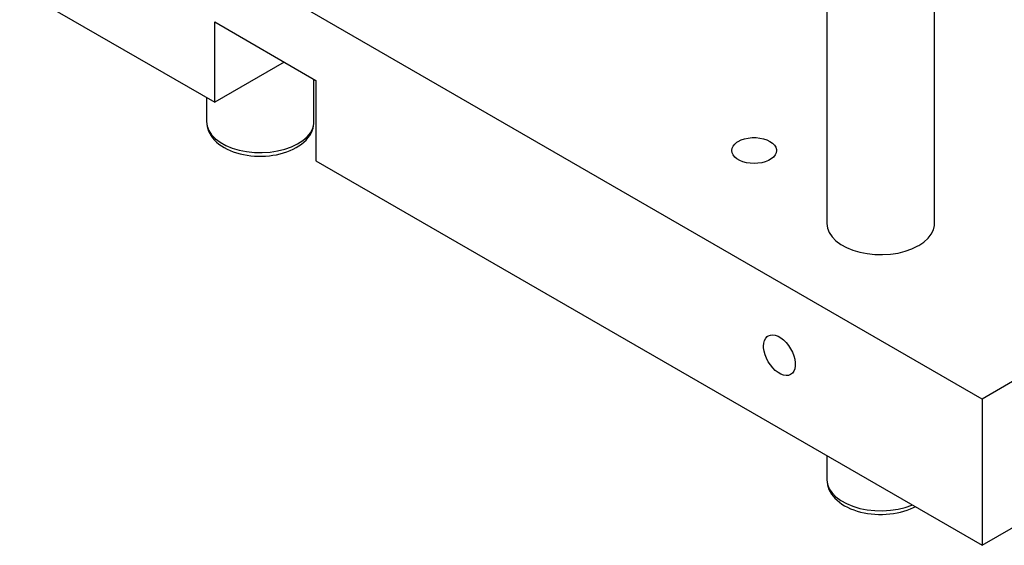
# Model space of a CAD drawing. Header units: inches. Extents: x 3 to 289, y 4 to 291.
# Tile 520 of 634: x 123.98 to 130.85, y 262.57 to 266.24. Entities that reach past the tile are written whole.
import ezdxf

# ---------------------------------------------------------------- set-up
doc = ezdxf.new("R2010")
doc.units = ezdxf.units.IN
doc.header["$LTSCALE"] = 0.5
doc.header["$MEASUREMENT"] = 0
doc.layers.add('DIE', color=7, linetype='Continuous')

msp = doc.modelspace()

# ---------------------------------------------------------------- linework, layer by layer
at = {"layer": 'DIE', "color": 190, "linetype": 'Continuous'}
for p, q in [((138.4753, 268.0799), (130.6971, 263.5892)), ((130.6971, 263.5892), (123.9796, 267.4675)), ((130.6971, 262.5686), (138.4753, 267.0592)), ((123.9796, 266.4469), (125.3408, 265.661)), ((125.3408, 266.2219), (126.0479, 265.8137)), ((125.3408, 265.661), (125.3408, 266.2219)), ((125.8266, 265.9415), (125.3408, 265.661)), ((126.0479, 265.8137), (126.0479, 265.2528)), ((128.9708, 265.3693), (128.9864, 265.3822)), ((128.9864, 265.3822), (128.9956, 265.388)), ((128.9956, 265.388), (129.0165, 265.3981)), ((129.0165, 265.3981), (129.0401, 265.406)), ((129.0401, 265.406), (129.0657, 265.4114)), ((129.0657, 265.4114), (129.0925, 265.4141)), ((129.0925, 265.4141), (129.1197, 265.4141)), ((129.1197, 265.4141), (129.1466, 265.4114)), ((129.1466, 265.4114), (129.1722, 265.406)), ((129.1722, 265.406), (129.1957, 265.3981)), ((129.1957, 265.3981), (129.2166, 265.388)), ((129.2166, 265.388), (129.2341, 265.376)), ((129.2341, 265.376), (129.2477, 265.3623)), ((128.9499, 265.3242), (128.9522, 265.3399)), ((128.9522, 265.3086), (128.9499, 265.3242)), ((128.9522, 265.3399), (128.9593, 265.3551)), ((128.9593, 265.2934), (128.9522, 265.3086)), ((128.9593, 265.3551), (128.9708, 265.3693)), ((129.2477, 265.3623), (129.257, 265.3476)), ((129.26, 265.3086), (129.2529, 265.2934)), ((129.257, 265.3476), (129.2618, 265.3321)), ((129.2624, 265.3242), (129.26, 265.3086)), ((129.2618, 265.3321), (129.2624, 265.3242)), ((126.0479, 265.2528), (130.6971, 262.5686)), ((128.9708, 265.2791), (128.9593, 265.2934)), ((128.9864, 265.2662), (128.9708, 265.2791)), ((129.0057, 265.2551), (128.9864, 265.2662)), ((129.028, 265.2461), (129.0057, 265.2551)), ((129.0527, 265.2395), (129.028, 265.2461)), ((129.079, 265.2354), (129.0527, 265.2395)), ((129.1596, 265.2395), (129.1333, 265.2354)), ((129.1842, 265.2461), (129.1596, 265.2395)), ((129.2066, 265.2551), (129.1842, 265.2461)), ((129.2258, 265.2662), (129.2066, 265.2551)), ((129.2414, 265.2791), (129.2258, 265.2662)), ((129.2529, 265.2934), (129.2414, 265.2791)), ((129.1061, 265.234), (129.079, 265.2354)), ((129.1333, 265.2354), (129.1061, 265.234)), ((129.615, 264.8139), (129.619, 264.7824)), ((129.619, 264.7824), (129.6309, 264.7516)), ((130.3426, 264.7403), (130.3575, 264.7707)), ((130.3575, 264.7707), (130.3644, 264.802)), ((130.3644, 264.802), (130.365, 264.8139)), ((129.6309, 264.7516), (129.6504, 264.722)), ((129.6504, 264.722), (129.6772, 264.6945)), ((129.6772, 264.6945), (129.7107, 264.6695)), ((130.2909, 264.6847), (130.3203, 264.7114)), ((130.3203, 264.7114), (130.3426, 264.7403)), ((129.7107, 264.6695), (129.7501, 264.6475)), ((129.7501, 264.6475), (129.7946, 264.6291)), ((129.7946, 264.6291), (129.8433, 264.6147)), ((130.111, 264.609), (130.1613, 264.6213)), ((130.1613, 264.6213), (130.2081, 264.6378)), ((130.2081, 264.6378), (130.2502, 264.658)), ((130.2502, 264.658), (130.2552, 264.6608)), ((130.2552, 264.6608), (130.2909, 264.6847)), ((129.8433, 264.6147), (129.8951, 264.6045)), ((129.8951, 264.6045), (129.9489, 264.5987)), ((129.9489, 264.5987), (130.0036, 264.5976)), ((130.0036, 264.5976), (130.058, 264.601)), ((130.058, 264.601), (130.111, 264.609)), ((129.1741, 263.9803), (129.1791, 263.9989)), ((129.1791, 263.9989), (129.1872, 264.0144)), ((129.1872, 264.0144), (129.1983, 264.0262)), ((129.1983, 264.0262), (129.2048, 264.0307)), ((129.2048, 264.0307), (129.2195, 264.0365)), ((129.2195, 264.0365), (129.2362, 264.0379)), ((129.2362, 264.0379), (129.2543, 264.0351)), ((129.2543, 264.0351), (129.2733, 264.028)), ((129.2733, 264.028), (129.2925, 264.0169)), ((129.2925, 264.0169), (129.3115, 264.0021)), ((129.3115, 264.0021), (129.3296, 263.984)), ((129.1724, 263.9591), (129.1741, 263.9803)), ((129.1728, 263.9478), (129.1724, 263.9591)), ((129.1762, 263.924), (129.1728, 263.9478)), ((129.3296, 263.984), (129.3463, 263.9633)), ((129.3463, 263.9633), (129.361, 263.9405)), ((129.361, 263.9405), (129.3734, 263.9163)), ((129.1828, 263.8993), (129.1762, 263.924)), ((129.1924, 263.8744), (129.1828, 263.8993)), ((129.2048, 263.8503), (129.1924, 263.8744)), ((129.3734, 263.9163), (129.383, 263.8915)), ((129.383, 263.8915), (129.3896, 263.8668)), ((129.3896, 263.8668), (129.393, 263.8429)), ((129.2195, 263.8274), (129.2048, 263.8503)), ((129.2362, 263.8067), (129.2195, 263.8274)), ((129.2543, 263.7886), (129.2362, 263.8067)), ((129.3896, 263.8007), (129.383, 263.7836)), ((129.393, 263.8207), (129.3896, 263.8007)), ((129.393, 263.8429), (129.393, 263.8207)), ((129.2733, 263.7738), (129.2543, 263.7886)), ((129.2925, 263.7627), (129.2733, 263.7738)), ((129.3115, 263.7556), (129.2925, 263.7627)), ((129.3296, 263.7528), (129.3115, 263.7556)), ((129.3463, 263.7543), (129.3296, 263.7528)), ((129.361, 263.76), (129.3463, 263.7543)), ((129.3734, 263.7699), (129.361, 263.76)), ((129.383, 263.7836), (129.3734, 263.7699)), ((130.6971, 263.5892), (130.6971, 262.5686))]:
    msp.add_line(p, q, dxfattribs=at)
at = {"layer": 'DIE', "color": 9, "linetype": 'Continuous'}
for p, q in [((129.615, 267.0103), (129.615, 264.8139)), ((130.365, 264.8139), (130.365, 267.0103)), ((126.034, 265.5263), (126.034, 265.8217)), ((125.284, 265.6938), (125.284, 265.5263)), ((125.284, 265.5263), (125.2848, 265.5093)), ((126.0314, 265.4972), (126.0336, 265.5146)), ((126.0336, 265.5146), (126.0339, 265.5228)), ((126.0339, 265.5228), (126.034, 265.5262)), ((125.2848, 265.5093), (125.2875, 265.4923)), ((125.2875, 265.4923), (125.2919, 265.4755)), ((125.2919, 265.4755), (125.298, 265.459)), ((125.298, 265.459), (125.3058, 265.4429)), ((125.3058, 265.4429), (125.3154, 265.4272)), ((126.0038, 265.4291), (126.0136, 265.4457)), ((126.0136, 265.4457), (126.0214, 265.4627)), ((126.0214, 265.4627), (126.0274, 265.4799)), ((126.0274, 265.4799), (126.0314, 265.4972)), ((125.3154, 265.4272), (125.3266, 265.412)), ((125.3266, 265.412), (125.3395, 265.3972)), ((125.3395, 265.3972), (125.3541, 265.3831)), ((125.3541, 265.3831), (125.3702, 265.3697)), ((125.9469, 265.3691), (125.9636, 265.3829)), ((125.9636, 265.3829), (125.9787, 265.3975)), ((125.9787, 265.3975), (125.9921, 265.413)), ((125.9921, 265.413), (126.0038, 265.4291)), ((125.3702, 265.3697), (125.3879, 265.3571)), ((125.3879, 265.3571), (125.4069, 265.3454)), ((125.4069, 265.3454), (125.4271, 265.3345)), ((125.4271, 265.3345), (125.4485, 265.3247)), ((125.4485, 265.3247), (125.4708, 265.3159)), ((125.4708, 265.3159), (125.494, 265.3082)), ((125.494, 265.3082), (125.5179, 265.3015)), ((125.7975, 265.3009), (125.8215, 265.3074)), ((125.8215, 265.3074), (125.8448, 265.3151)), ((125.8448, 265.3151), (125.8673, 265.3238)), ((125.8673, 265.3238), (125.8888, 265.3336)), ((125.8888, 265.3336), (125.9094, 265.3444)), ((125.9094, 265.3444), (125.9288, 265.3562)), ((125.9288, 265.3562), (125.9469, 265.3691)), ((125.5179, 265.3015), (125.5425, 265.2959)), ((125.5425, 265.2959), (125.5676, 265.2914)), ((125.5676, 265.2914), (125.593, 265.288)), ((125.593, 265.288), (125.6188, 265.2858)), ((125.6188, 265.2858), (125.6447, 265.2846)), ((125.6447, 265.2846), (125.6707, 265.2845)), ((125.6707, 265.2845), (125.6966, 265.2856)), ((125.6966, 265.2856), (125.7223, 265.2878)), ((125.7223, 265.2878), (125.7478, 265.291)), ((125.7478, 265.291), (125.7729, 265.2954)), ((125.7729, 265.2954), (125.7975, 265.3009)), ((129.615, 263.1933), (129.615, 263.0258)), ((129.615, 263.0258), (129.6159, 263.0088)), ((129.6159, 263.0088), (129.6185, 262.9918)), ((129.6185, 262.9918), (129.6229, 262.975)), ((129.6229, 262.975), (129.629, 262.9585)), ((129.629, 262.9585), (129.6369, 262.9424)), ((129.6369, 262.9424), (129.6464, 262.9267)), ((129.6464, 262.9267), (129.6576, 262.9115)), ((129.6576, 262.9115), (129.6706, 262.8968)), ((129.6706, 262.8968), (129.6851, 262.8826)), ((129.6851, 262.8826), (129.7013, 262.8692)), ((129.7013, 262.8692), (129.7189, 262.8566)), ((129.7189, 262.8566), (129.7379, 262.8449)), ((129.7379, 262.8449), (129.7581, 262.834)), ((129.7581, 262.834), (129.7795, 262.8242)), ((130.1983, 262.8233), (130.2199, 262.8331)), ((130.2199, 262.8331), (130.23, 262.8382)), ((129.7795, 262.8242), (129.8018, 262.8154)), ((129.8018, 262.8154), (129.825, 262.8077)), ((129.825, 262.8077), (129.849, 262.801)), ((129.849, 262.801), (129.8735, 262.7954)), ((129.8735, 262.7954), (129.8986, 262.7909)), ((129.8986, 262.7909), (129.924, 262.7875)), ((129.924, 262.7875), (129.9498, 262.7853)), ((129.9498, 262.7853), (129.9757, 262.7841)), ((129.9757, 262.7841), (130.0017, 262.784)), ((130.0017, 262.784), (130.0276, 262.7851)), ((130.0276, 262.7851), (130.0534, 262.7873)), ((130.0534, 262.7873), (130.0789, 262.7905)), ((130.0789, 262.7905), (130.1039, 262.7949)), ((130.1039, 262.7949), (130.1286, 262.8004)), ((130.1286, 262.8004), (130.1525, 262.807)), ((130.1525, 262.807), (130.1758, 262.8146)), ((130.1758, 262.8146), (130.1983, 262.8233))]:
    msp.add_line(p, q, dxfattribs=at)
at = {"layer": 'DIE', "color": 4, "linetype": 'Continuous'}
for p, q in [((125.284, 265.5263), (125.288, 265.4948)), ((126.033, 265.5103), (126.034, 265.5263)), ((125.288, 265.4948), (125.2999, 265.4639)), ((125.2999, 265.4639), (125.3194, 265.4344)), ((125.9859, 265.4202), (126.0092, 265.4488)), ((126.0092, 265.4488), (126.025, 265.4791)), ((126.025, 265.4791), (126.033, 265.5103)), ((125.3194, 265.4344), (125.3462, 265.4068)), ((125.3462, 265.4068), (125.3796, 265.3818)), ((125.3796, 265.3818), (125.419, 265.3599)), ((125.9191, 265.3703), (125.9557, 265.3939)), ((125.9557, 265.3939), (125.9859, 265.4202)), ((125.419, 265.3599), (125.4636, 265.3415)), ((125.4636, 265.3415), (125.5122, 265.327)), ((125.5122, 265.327), (125.564, 265.3168)), ((125.564, 265.3168), (125.6179, 265.3111)), ((125.6179, 265.3111), (125.6726, 265.3099)), ((125.6726, 265.3099), (125.727, 265.3134)), ((125.727, 265.3134), (125.7799, 265.3213)), ((125.7799, 265.3213), (125.8303, 265.3337)), ((125.8303, 265.3337), (125.877, 265.3501)), ((125.877, 265.3501), (125.9191, 265.3703)), ((129.615, 263.0258), (129.619, 262.9943)), ((129.619, 262.9943), (129.6309, 262.9634)), ((129.6309, 262.9634), (129.6504, 262.9339)), ((129.6504, 262.9339), (129.6772, 262.9063)), ((129.6772, 262.9063), (129.7107, 262.8813)), ((129.7107, 262.8813), (129.7501, 262.8594)), ((129.7501, 262.8594), (129.7946, 262.841)), ((129.7946, 262.841), (129.8433, 262.8265)), ((130.111, 262.8208), (130.1613, 262.8332)), ((130.1613, 262.8332), (130.2081, 262.8496)), ((130.2081, 262.8496), (130.2093, 262.8502)), ((129.8433, 262.8265), (129.8951, 262.8163)), ((129.8951, 262.8163), (129.9489, 262.8106)), ((129.9489, 262.8106), (130.0036, 262.8094)), ((130.0036, 262.8094), (130.058, 262.8129)), ((130.058, 262.8129), (130.111, 262.8208))]:
    msp.add_line(p, q, dxfattribs=at)

doc.saveas('drawing.dxf')
